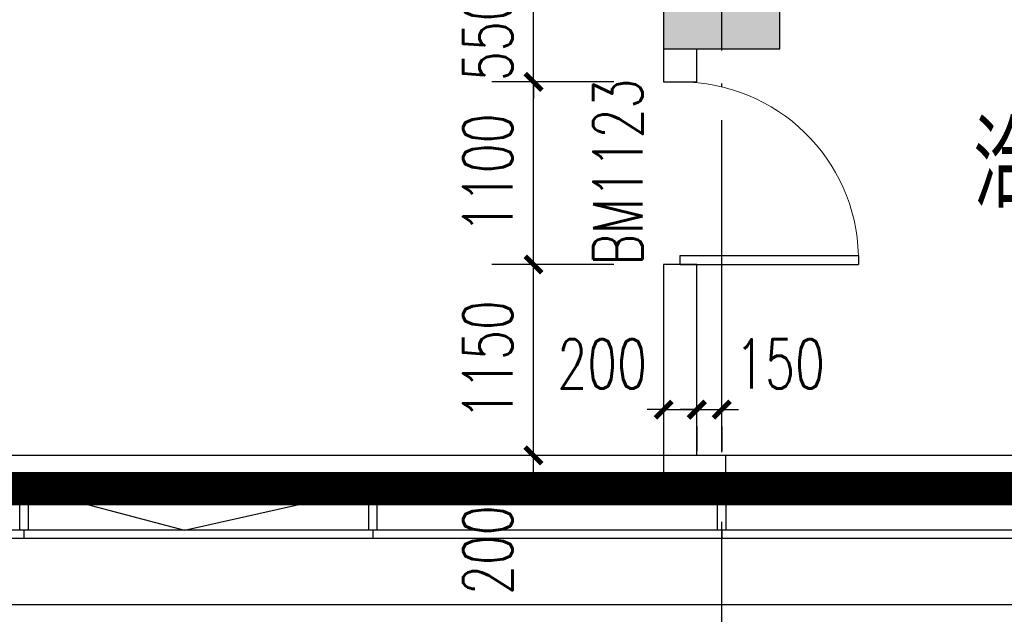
# Model space of a CAD drawing. Extents: x 797781 to 1255204, y 21234 to 1024248.
# Tile 601 of 656: x 925883 to 931808, y 663924 to 667506. Entities that reach past the tile are written whole.
import ezdxf

# ---------------------------------------------------------------- set-up
doc = ezdxf.new("R2010")
doc.units = 0
doc.header["$LTSCALE"] = 1000
doc.header["$MEASUREMENT"] = 0
doc.linetypes.add('230303生产综合楼-平面图_t8$0$DOTE', pattern=[2.4200000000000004, 2, -0.2, 0.02, -0.2])
for name, color, linetype in [('230303生产综合楼-平面图_t8$0$3T_WOOD', 21, 'Continuous'), ('230303生产综合楼-平面图_t8$0$COLUMN', 40, 'Continuous'), ('230303生产综合楼-平面图_t8$0$CURTWALL', 4, 'Continuous'), ('230303生产综合楼-平面图_t8$0$DOOR_FIRE', 4, 'Continuous'), ('230303生产综合楼-平面图_t8$0$DOTE', 1, '230303生产综合楼-平面图_t8$0$DOTE'), ('230303生产综合楼-平面图_t8$0$PUB_DIM', 3, 'Continuous'), ('230303生产综合楼-平面图_t8$0$PUB_HATCH', 8, 'Continuous'), ('230303生产综合楼-平面图_t8$0$PUB_TEXT', 7, 'Continuous'), ('230303生产综合楼-平面图_t8$0$WALL', 40, 'Continuous'), ('230303生产综合楼-平面图_t8$0$WINDOW_TEXT', 7, 'Continuous'), ('230303生产综合楼-平面图_t8$0$看线', 115, 'Continuous'), ('DIM_SYMB', 3, 'Continuous'), ('PUB_HATCH', 8, 'Continuous')]:
    doc.layers.add(name, color=color, linetype=linetype)
doc.styles.add('230303生产综合楼-平面图_t8$0$_TCH_DIM', font='SIMPLEX', dxfattribs={"bigfont": 'GBCBIG'})
doc.styles.add('230303生产综合楼-平面图_T8$0$_TCH_DIM_T3', font='SIMPLEX', dxfattribs={"width": 0.7058823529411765, "bigfont": 'GBCBIG'})
doc.styles.add('230303生产综合楼-平面图_t8$0$_TCH_WINDOW', font='SIMPLEX', dxfattribs={"height": 3.5, "bigfont": 'GBCBIG'})
doc.dimstyles.new('230303生产综合楼-平面图_T8$0$_TCH_ARCH&&100', dxfattribs={"dimtxt": 297.5, "dimasz": 100, "dimexe": 250, "dimexo": 300, "dimgap": 126.25, "dimtad": 1, "dimdec": 0, "dimzin": 0, "dimdsep": 46, "dimtxsty": '230303生产综合楼-平面图_T8$0$_TCH_DIM_T3', "dimblk": '230303生产综合楼-平面图_t8$0$_ArchTick', "dimcen": 0.09, "dimclrt": 7, "dimazin": 2, "dimtfac": 1, "dimtdec": 0, "dimtix": 1, "dimtmove": 2, "dimatfit": 3, "dimfxl": 1, "dimtolj": 1, "dimtzin": 0, "dimarcsym": 0})

# ---------------------------------------------------------------- blocks, each defined once
blk = doc.blocks.new('AQ9-10')
at = {"color": 2, "linetype": '230303生产综合楼-平面图_t8$0$DOTE', "ltscale": 2, "const_width": 200}
blk.add_lwpolyline([(1020716.209562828, 660199.8943767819), (1100516.209618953, 660199.2698220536)], dxfattribs=at)
at = {"layer": 'DIM_SYMB'}
blk.add_lwpolyline([(1047065.472222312, 658871.8333352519, 0, 0, 0), (1044649.797331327, 658871.8333352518, 0, 0, 0), (1044649.797331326, 659899.7070605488, 80.00000000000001, 0, 0), (1044649.797331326, 660199.7070605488, 0, 0, 0)], format="xyseb", dxfattribs=at)
blk = doc.blocks.new('230303生产综合楼-平面图_t8$0$6WLGJ')
at = {"layer": '230303生产综合楼-平面图_t8$0$3T_WOOD'}
for points in [[(1042966.346184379, 366736.8530113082), (1042916.346184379, 366736.8530113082), (1042916.34618438, 366986.8530113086), (1042966.34618438, 366986.8530113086)], [(1045066.346184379, 366736.8530113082), (1045016.346184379, 366736.8530113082), (1045016.34618438, 366986.8530113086), (1045066.34618438, 366986.8530113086)], [(1047166.346184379, 366736.8530113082), (1047116.346184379, 366736.8530113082), (1047116.34618438, 366986.8530113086), (1047166.34618438, 366986.8530113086)]]:
    blk.add_lwpolyline(points, close=True, dxfattribs=at)
for points in [[(1042941.346184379, 366736.8530112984), (1042941.350677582, 366686.8530112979)], [(1045041.346184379, 366736.8530112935), (1045041.350677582, 366686.853011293)], [(1047141.346184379, 366736.8530113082), (1047141.350677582, 366686.8530113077)], [(1047141.346184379, 366736.8530113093), (1047141.350677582, 366686.8530113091)]]:
    blk.add_lwpolyline(points, dxfattribs=at)
blk = doc.blocks.new('230303生产综合楼-平面图_t8$0$_ArchTick')
at = {"color": 0, "linetype": 'ByBlock', "const_width": 0.3}
blk.add_lwpolyline([(-0.5, -0.5), (0.5, 0.5)], dxfattribs=at)
blk = doc.blocks.new('*D4870')
at = {"layer": '230303生产综合楼-平面图_t8$0$PUB_DIM', "color": 0, "lineweight": -2, "transparency": 16777216}
for p, q in [((929758.0032866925, 665157.4124221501), (929658.0032866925, 665157.4124221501)), ((929758.0032866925, 665157.4124221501), (929958.0032867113, 665157.4124221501)), ((929958.0032867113, 665157.4124221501), (930058.0032867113, 665157.4124221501)), ((929758.0032866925, 665056.1157560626), (929758.0032866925, 664907.4124221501)), ((929958.0032867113, 665056.1157560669), (929958.0032867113, 664907.4124221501))]:
    blk.add_line(p, q, dxfattribs=at)
at = {"layer": 'Defpoints', "color": 0, "transparency": 16777216}
for p in [(929758.0032866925, 665356.1157560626), (929958.0032867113, 665356.1157560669), (929958.0032867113, 665157.4124221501)]:
    blk.add_point(p, dxfattribs=at)
at = {"layer": '230303生产综合楼-平面图_t8$0$PUB_DIM', "color": 0, "lineweight": -2, "transparency": 16777216, "xscale": 100, "yscale": 100, "zscale": 100}
blk.add_blockref('230303生产综合楼-平面图_t8$0$_ArchTick', (929758.0032866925, 665157.4124221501), dxfattribs=at)
at = {"layer": '230303生产综合楼-平面图_t8$0$PUB_DIM', "color": 0, "lineweight": -2, "transparency": 16777216, "xscale": 100, "yscale": 100, "zscale": 100, "rotation": 180}
blk.add_blockref('230303生产综合楼-平面图_t8$0$_ArchTick', (929958.0032867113, 665157.4124221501), dxfattribs=at)
at = {"layer": '230303生产综合楼-平面图_t8$0$PUB_DIM', "color": 7, "transparency": 16777216, "insert": (929388.0032866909, 665432.4124221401), "char_height": 297.5, "attachment_point": 5, "style": '230303生产综合楼-平面图_T8$0$_TCH_DIM_T3'}
blk.add_mtext('\\A1;200', dxfattribs=at)
blk = doc.blocks.new('*D4871')
at = {"layer": '230303生产综合楼-平面图_t8$0$PUB_DIM', "color": 0, "lineweight": -2, "transparency": 16777216}
for p, q in [((929958.0032867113, 665157.4124221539), (929858.0032867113, 665157.4124221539)), ((929958.0032867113, 665157.4124221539), (930108.0044139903, 665157.4124221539)), ((930108.0044139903, 665157.4124221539), (930208.0044139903, 665157.4124221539)), ((929958.0032867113, 665056.1157560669), (929958.0032867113, 664907.4124221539)), ((930108.0044139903, 665056.1157560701), (930108.0044139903, 664907.4124221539))]:
    blk.add_line(p, q, dxfattribs=at)
at = {"layer": 'Defpoints', "color": 0, "transparency": 16777216}
for p in [(929958.0032867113, 665356.1157560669), (930108.0044139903, 665356.1157560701), (930108.0044139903, 665157.4124221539)]:
    blk.add_point(p, dxfattribs=at)
at = {"layer": '230303生产综合楼-平面图_t8$0$PUB_DIM', "color": 0, "lineweight": -2, "transparency": 16777216, "xscale": 100, "yscale": 100, "zscale": 100}
blk.add_blockref('230303生产综合楼-平面图_t8$0$_ArchTick', (929958.0032867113, 665157.4124221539), dxfattribs=at)
at = {"layer": '230303生产综合楼-平面图_t8$0$PUB_DIM', "color": 0, "lineweight": -2, "transparency": 16777216, "xscale": 100, "yscale": 100, "zscale": 100, "rotation": 180}
blk.add_blockref('230303生产综合楼-平面图_t8$0$_ArchTick', (930108.0044139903, 665157.4124221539), dxfattribs=at)
at = {"layer": '230303生产综合楼-平面图_t8$0$PUB_DIM', "color": 7, "transparency": 16777216, "insert": (930458.0044139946, 665432.4124221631), "char_height": 297.5, "attachment_point": 5, "style": '230303生产综合楼-平面图_T8$0$_TCH_DIM_T3'}
blk.add_mtext('\\A1;150', dxfattribs=at)
blk = doc.blocks.new('*D4912')
at = {"layer": '230303生产综合楼-平面图_t8$0$PUB_DIM', "color": 0, "lineweight": -2, "transparency": 16777216}
for p, q in [((928974.6937247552, 667681.1435567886), (928974.6994625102, 667781.143556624)), ((929458.1754188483, 667681.115815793), (928724.6937251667, 667681.1579011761)), ((928974.6621670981, 667131.1434847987), (928974.6937247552, 667681.1435567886)), ((929458.1438611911, 667131.1157438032), (928724.6621675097, 667131.1578291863)), ((928974.6621670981, 667131.1434847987), (928974.656429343, 667031.1434849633))]:
    blk.add_line(p, q, dxfattribs=at)
at = {"layer": 'Defpoints', "color": 0, "transparency": 16777216}
for p in [(928974.6937247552, 667681.1435567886), (929758.1754183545, 667681.0986025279), (929758.1438606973, 667131.098530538)]:
    blk.add_point(p, dxfattribs=at)
at = {"layer": '230303生产综合楼-平面图_t8$0$PUB_DIM', "color": 0, "lineweight": -2, "transparency": 16777216, "xscale": 100, "yscale": 100, "zscale": 100}
for p, rotation in [((928974.6937247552, 667681.1435567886), 269.9967125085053), ((928974.6621670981, 667131.1434847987), 89.99671250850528)]:
    blk.add_blockref('230303生产综合楼-平面图_t8$0$_ArchTick', p, dxfattribs=dict(at, rotation=rotation))
at = {"layer": '230303生产综合楼-平面图_t8$0$PUB_DIM', "color": 7, "transparency": 16777216, "insert": (928699.6779463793, 667406.1592996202), "char_height": 297.5, "attachment_point": 5, "rotation": 89.99671250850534, "style": '230303生产综合楼-平面图_T8$0$_TCH_DIM_T3'}
blk.add_mtext('\\A1;550', dxfattribs=at)
blk = doc.blocks.new('*D4913')
at = {"layer": '230303生产综合楼-平面图_t8$0$PUB_DIM', "color": 0, "lineweight": -2, "transparency": 16777216}
for p, q in [((929458.1438611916, 667131.1157438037), (928724.66216751, 667131.1578291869)), ((928974.5990517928, 666031.1434884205), (928974.6621670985, 667131.1434847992)), ((929458.0807458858, 666031.115747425), (928724.5990522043, 666031.1578328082))]:
    blk.add_line(p, q, dxfattribs=at)
at = {"layer": 'Defpoints', "color": 0, "transparency": 16777216}
for p in [(928974.6621670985, 667131.1434847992), (929758.1438606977, 667131.0985305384), (929758.080745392, 666031.0985341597)]:
    blk.add_point(p, dxfattribs=at)
at = {"layer": '230303生产综合楼-平面图_t8$0$PUB_DIM', "color": 0, "lineweight": -2, "transparency": 16777216, "xscale": 100, "yscale": 100, "zscale": 100}
for p, rotation in [((928974.6621670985, 667131.1434847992), 89.99671250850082), ((928974.5990517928, 666031.1434884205), 269.9967125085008)]:
    blk.add_blockref('230303生产综合楼-平面图_t8$0$_ArchTick', p, dxfattribs=dict(at, rotation=rotation))
at = {"layer": '230303生产综合楼-平面图_t8$0$PUB_DIM', "color": 7, "transparency": 16777216, "insert": (928699.6306098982, 666581.1592654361), "char_height": 297.5, "attachment_point": 5, "rotation": 89.9967125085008, "style": '230303生产综合楼-平面图_T8$0$_TCH_DIM_T3'}
blk.add_mtext('\\A1;1100', dxfattribs=at)
blk = doc.blocks.new('*D4914')
at = {"layer": '230303生产综合楼-平面图_t8$0$PUB_DIM', "color": 0, "lineweight": -2, "transparency": 16777216}
for p, q in [((929458.0807458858, 666031.115747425), (928724.5990522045, 666031.1578328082)), ((928974.5330676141, 664881.143567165), (928974.599051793, 666031.1434884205)), ((929458.0147617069, 664881.1158261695), (928724.5330680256, 664881.1579115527))]:
    blk.add_line(p, q, dxfattribs=at)
at = {"layer": 'Defpoints', "color": 0, "transparency": 16777216}
for p in [(928974.599051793, 666031.1434884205), (929758.080745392, 666031.0985341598), (929758.0147612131, 664881.0986129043)]:
    blk.add_point(p, dxfattribs=at)
at = {"layer": '230303生产综合楼-平面图_t8$0$PUB_DIM', "color": 0, "lineweight": -2, "transparency": 16777216, "xscale": 100, "yscale": 100, "zscale": 100}
for p, rotation in [((928974.599051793, 666031.1434884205), 89.99671250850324), ((928974.5330676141, 664881.143567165), 269.9967125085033)]:
    blk.add_blockref('230303生产综合楼-平面图_t8$0$_ArchTick', p, dxfattribs=dict(at, rotation=rotation))
at = {"layer": '230303生产综合楼-平面图_t8$0$PUB_DIM', "color": 7, "transparency": 16777216, "insert": (928699.5660601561, 665456.1593066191), "char_height": 297.5, "attachment_point": 5, "rotation": 89.99671250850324, "style": '230303生产综合楼-平面图_T8$0$_TCH_DIM_T3'}
blk.add_mtext('\\A1;1150', dxfattribs=at)
blk = doc.blocks.new('*D4915')
at = {"layer": '230303生产综合楼-平面图_t8$0$PUB_DIM', "color": 0, "lineweight": -2, "transparency": 16777216}
for p, q in [((928974.5330676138, 664881.1435671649), (928974.5388053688, 664981.1435670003)), ((929458.0147617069, 664881.1158261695), (928724.5330680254, 664881.1579115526)), ((928974.52159309, 664681.1607571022), (928974.5330676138, 664881.1435671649)), ((929458.0032871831, 664681.1330161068), (928724.5215935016, 664681.1751014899)), ((928974.52159309, 664681.1607571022), (928974.5158553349, 664581.1607572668))]:
    blk.add_line(p, q, dxfattribs=at)
at = {"layer": 'Defpoints', "color": 0, "transparency": 16777216}
for p in [(928974.5330676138, 664881.1435671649), (929758.0147612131, 664881.0986129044), (929758.0032866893, 664681.1158028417)]:
    blk.add_point(p, dxfattribs=at)
at = {"layer": '230303生产综合楼-平面图_t8$0$PUB_DIM', "color": 0, "lineweight": -2, "transparency": 16777216, "xscale": 100, "yscale": 100, "zscale": 100}
for p, rotation in [((928974.5330676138, 664881.1435671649), 269.9967125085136), ((928974.52159309, 664681.1607571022), 89.9967125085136)]:
    blk.add_blockref('230303生产综合楼-平面图_t8$0$_ArchTick', p, dxfattribs=dict(at, rotation=rotation))
at = {"layer": '230303生产综合楼-平面图_t8$0$PUB_DIM', "color": 7, "transparency": 16777216, "insert": (928699.5003638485, 664311.1765365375), "char_height": 297.5, "attachment_point": 5, "rotation": 89.99671250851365, "style": '230303生产综合楼-平面图_T8$0$_TCH_DIM_T3'}
blk.add_mtext('\\A1;200', dxfattribs=at)
blk = doc.blocks.new('230303生产综合楼-平面图_t8$0$$DorLib2D$00000001')
for p, q in [((0.45, 0.9750000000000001), (0.5000000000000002, 0.9750000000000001)), ((0.45, 0), (0.45, 0.9750000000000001)), ((0.5, 0), (0.5, 0.9750000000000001)), ((0.5, 0), (0.45, 0))]:
    blk.add_line(p, q)
at = {"lineweight": 13}
blk.add_arc((0.475, 0), 0.975, 91.4692835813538, 180, dxfattribs=at)
blk = doc.blocks.new('_FZH')
blk.add_lwpolyline([(-0.5, -0.5), (0.5, -0.5), (0.5, 0.5), (-0.5, 0.5)], close=True)
at = {"layer": 'PUB_HATCH'}
blk.add_solid([(-0.5, -0.5), (0.5, -0.5), (-0.5, 0.5), (0.5, 0.5)], dxfattribs=at)

msp = doc.modelspace()

# ---------------------------------------------------------------- linework, layer by layer
at = {"layer": '230303生产综合楼-平面图_t8$0$CURTWALL'}
for points in [[(895858.0019931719, 687781.1158028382), (963708.0044139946, 687781.1158028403), (989557.9999210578, 685101.2228494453), (989557.9999210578, 664381.1158028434), (895858.0019931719, 664381.1158028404)], [(895908.0019931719, 687731.1158028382), (963705.4195675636, 687731.1158028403), (989507.9999210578, 685056.1384222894), (989507.9999210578, 664431.1158028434), (895908.0019931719, 664431.1158028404)], [(896158.0019931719, 687481.1158028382), (963692.495335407, 687481.1158028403), (989257.9999210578, 684830.7162865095), (989257.9999210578, 664681.1158028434), (896158.0019931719, 664681.1158028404)]]:
    msp.add_lwpolyline(points, close=True, dxfattribs=at)
msp.add_lwpolyline([(925932.9964097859, 664681.1158028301), (926874.7925630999, 664431.1158028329), (927982.9964097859, 664681.1158028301)], dxfattribs=at)
at = {"layer": '230303生产综合楼-平面图_t8$0$DOTE'}
msp.add_line((930108.0044139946, 662481.1158028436), (930108.0044139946, 690481.1158028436), dxfattribs=at)
at = {"layer": '230303生产综合楼-平面图_t8$0$PUB_HATCH', "color": 8}
for points in [[(989057.9999210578, 671481.1144968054), (989057.9999210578, 664881.1158028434), (896358.0019931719, 664881.1158028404), (896358.0019931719, 670981.1141162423)], [(989057.9999210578, 667331.1158028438), (989057.9999210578, 664881.1158028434), (896358.0019931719, 664881.1158028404), (896358.0019931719, 667431.1158045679)]]:
    msp.add_lwpolyline(points, dxfattribs=at)
at = {"layer": '230303生产综合楼-平面图_t8$0$WALL'}
for p, q in [((929757.9999210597, 667331.1158028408), (929757.9999210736, 667131.1157289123)), ((929957.9999210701, 667131.1157289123), (929957.9999210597, 667331.1158028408)), ((929757.9999210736, 667131.1157289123), (929957.9999210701, 667131.1157289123)), ((929957.9999210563, 666031.1157287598), (929757.9999210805, 666031.1157287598)), ((929757.9999210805, 666031.1157287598), (929757.9999210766, 664681.1158030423)), ((929957.9999210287, 664881.1158029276), (929957.9999210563, 666031.1157287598)), ((930132.9999207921, 664881.1158028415), (929957.9999210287, 664881.1158029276)), ((930132.9999207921, 664681.1158028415), (930132.9999207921, 664881.1158028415)), ((930132.9999207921, 664681.1158028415), (929757.9999210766, 664681.1158030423))]:
    msp.add_line(p, q, dxfattribs=at)
at = {"layer": '230303生产综合楼-平面图_t8$0$看线'}
msp.add_lwpolyline([(895458.0019931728, 688181.1158028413), (964094.7087788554, 688181.1158028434), (989957.9999210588, 685461.3649482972), (989957.9999210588, 663981.1158028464), (895458.0019931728, 663981.1158028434)], close=True, dxfattribs=at)

# ---------------------------------------------------------------- block references
for name, p in [('AQ9-10', (-117908.2028008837, 4481.228159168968)), ('230303生产综合楼-平面图_t8$0$6WLGJ', (-117033.3462635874, 297694.2627915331))]:
    msp.add_blockref(name, p)
at = {"layer": '230303生产综合楼-平面图_t8$0$COLUMN', "xscale": 700, "yscale": 700, "zscale": 700}
msp.add_blockref('_FZH', (930107.9999210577, 667681.1158028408), dxfattribs=at)
at = {"layer": '230303生产综合楼-平面图_t8$0$DOOR_FIRE'}
ref = msp.add_blockref('230303生产综合楼-平面图_t8$0$$DorLib2D$00000001', (929857.9999210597, 666581.11572885), dxfattribs=dict(at, xscale=1100, yscale=1100, zscale=200, rotation=270))
ref.add_attrib('A', 'BM1123', (929631.7529355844, 666026.11572885), dxfattribs={"layer": '230303生产综合楼-平面图_t8$0$WINDOW_TEXT', "ltscale": 2, "height": 297.5, "rotation": 90, "style": '230303生产综合楼-平面图_t8$0$_TCH_WINDOW', "width": 0.7058823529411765})

# ---------------------------------------------------------------- texts
at = {"layer": '230303生产综合楼-平面图_t8$0$PUB_TEXT', "style": '230303生产综合楼-平面图_t8$0$_TCH_DIM'}
msp.add_text('洽谈室', height=510.6382978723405, dxfattribs=at).set_placement((931621.4756039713, 666376.594842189))

# ---------------------------------------------------------------- dimensions: what is measured, and where the dimension line sits
at = {"layer": '230303生产综合楼-平面图_t8$0$PUB_DIM'}
for p1, p2, distance, picture, middle in [((929758.1438606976, 667131.0985305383), (929758.1754183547, 667681.0986025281), 783.4816948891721, '*D4912', (928699.6779463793, 667406.1592996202)), ((929758.0807453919, 666031.0985341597), (929758.1438606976, 667131.0985305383), 783.481694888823, '*D4913', (928699.6306098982, 666581.1592654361)), ((929758.014761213, 664881.0986129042), (929758.0807453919, 666031.0985341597), 783.48169488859, '*D4914', (928699.5660601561, 665456.1593066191))]:
    dim = msp.add_aligned_dim(p1=p1, p2=p2, distance=distance, dimstyle='230303生产综合楼-平面图_T8$0$_TCH_ARCH&&100', dxfattribs=at)
    dim.commit()
    dim.dimension.update_dxf_attribs({"geometry": picture, "text_midpoint": middle})
for base, p1, p2, angle, picture, middle in [((929958.0032867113, 665157.4124221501), (929758.0032866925, 665356.1157560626), (929958.0032867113, 665356.1157560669), 1.233969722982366e-09, '*D4870', (929388.0032866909, 665432.4124221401)), ((930108.0044139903, 665157.4124221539), (929958.0032867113, 665356.1157560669), (930108.0044139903, 665356.1157560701), 1.2450772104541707e-09, '*D4871', (930458.0044139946, 665432.4124221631)), ((928974.5330676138, 664881.1435671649), (929758.0032866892, 664681.1158028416), (929758.014761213, 664881.0986129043), 89.99671250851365, '*D4915', (928699.5003638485, 664311.1765365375))]:
    dim = msp.add_linear_dim(base=base, p1=p1, p2=p2, angle=angle, dimstyle='230303生产综合楼-平面图_T8$0$_TCH_ARCH&&100', dxfattribs=at)
    dim.commit()
    dim.dimension.update_dxf_attribs({"geometry": picture, "text_midpoint": middle, "dimtype": 161})

doc.saveas('drawing.dxf')
